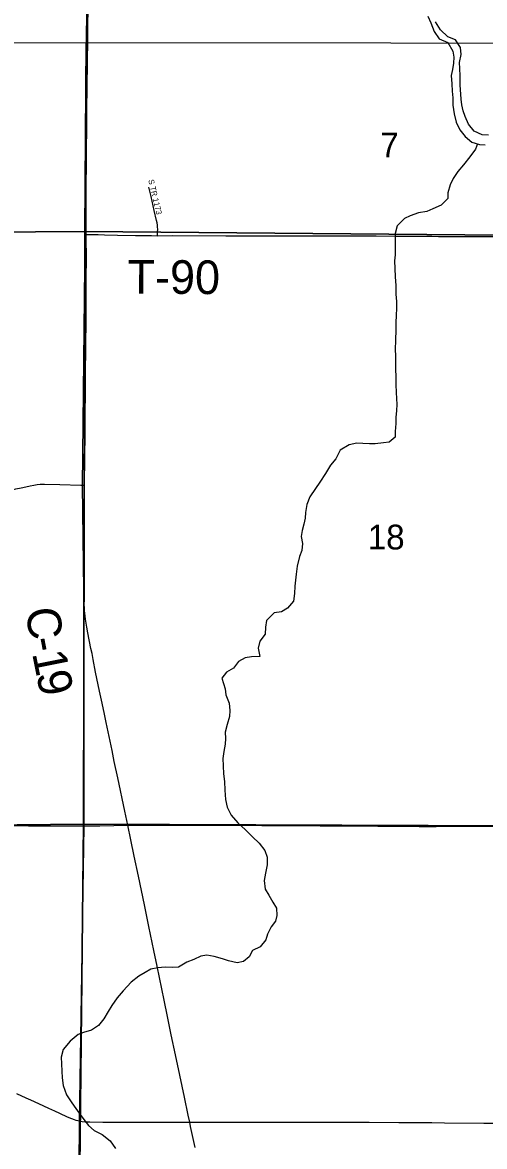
# Model space of a CAD drawing. Extents: x 0 to 34, y 0 to 22.
# Drawn here: x 5.402 to 5.792, y 15.634 to 16.583 of the extents above; entities that cross this region are included whole.
import ezdxf

# ---------------------------------------------------------------- set-up
doc = ezdxf.new("R2010")
doc.units = 0
for name, color, linetype in [('GM_X_County_Road', 7, 'Continuous'), ('GM_X_County_Road_Text', 7, 'Continuous'), ('GM_X_Major_River', 7, 'Continuous'), ('GM_X_Minor_River', 7, 'Continuous'), ('GM_X_Section', 7, 'Continuous'), ('GM_X_Section_Text', 7, 'Continuous'), ('GM_X_Township', 7, 'Continuous'), ('GM_X_Township_Road', 7, 'Continuous'), ('GM_X_Township_Road_Text', 7, 'Continuous'), ('GM_X_Township_Subdivision', 7, 'Continuous'), ('GM_X_Township_Subdivision_Text', 7, 'Continuous')]:
    doc.layers.add(name, color=color, linetype=linetype)

msp = doc.modelspace()

# ---------------------------------------------------------------- linework, layer by layer
at = {"layer": 'GM_X_County_Road'}
for points in [[(5.45603, 16.40382), (5.45601, 16.4073), (5.45597, 16.41973), (5.45602, 16.43308), (5.45609, 16.4452), (5.45611, 16.44892), (5.45619, 16.45948), (5.45625, 16.46352), (5.45628, 16.46911), (5.4564, 16.4803), (5.45646, 16.48807), (5.45658, 16.49926), (5.4567, 16.50858), (5.45741, 16.56871), (5.45751, 16.57959), (5.45769, 16.59419)], [(5.45465, 16.19203), (5.45467, 16.19426), (5.45483, 16.21384), (5.45507, 16.23684), (5.45512, 16.25207), (5.45533, 16.27009), (5.45547, 16.28719), (5.45562, 16.30708), (5.45593, 16.33381), (5.45598, 16.34749), (5.456, 16.35495), (5.45612, 16.36923), (5.45618, 16.38104), (5.45603, 16.40382)], [(5.36972, 16.18274), (5.37036, 16.18287), (5.37549, 16.18404), (5.38789, 16.18684), (5.39272, 16.18794), (5.39665, 16.18886), (5.40118, 16.1899), (5.40512, 16.19074), (5.40873, 16.19157), (5.41177, 16.19207), (5.41477, 16.19253), (5.41733, 16.19281), (5.42079, 16.19282), (5.43389, 16.19255), (5.45143, 16.19212), (5.45465, 16.19203)], [(5.45464, 16.08713), (5.45426, 16.09266), (5.45398, 16.10011), (5.45391, 16.10755), (5.45413, 16.1234), (5.45434, 16.15231), (5.45447, 16.16847), (5.45461, 16.18618), (5.45465, 16.19203)], [(5.49105, 15.90493), (5.48859, 15.91687), (5.48281, 15.94488), (5.47977, 15.95884), (5.4779, 15.96797), (5.47459, 15.9838), (5.47286, 15.99169), (5.4711, 16.00021), (5.46892, 16.01055), (5.46731, 16.01815), (5.46399, 16.03426), (5.46191, 16.04493), (5.46094, 16.04981), (5.46009, 16.05408), (5.45731, 16.06746), (5.4565, 16.07203), (5.4555, 16.07877), (5.45513, 16.08185), (5.45471, 16.08617), (5.45464, 16.08713)], [(5.54336, 15.65411), (5.542, 15.66006), (5.53887, 15.67527), (5.53499, 15.69384), (5.53138, 15.71117), (5.52786, 15.7279), (5.5247, 15.74343), (5.52192, 15.75714), (5.51591, 15.78605), (5.5132, 15.79913), (5.50897, 15.81952), (5.50516, 15.83778), (5.50004, 15.86179), (5.4964, 15.87881), (5.49361, 15.89251), (5.49105, 15.90493)], [(5.39729, 15.67839), (5.4052, 15.67479), (5.40914, 15.67297), (5.41592, 15.66984), (5.4241, 15.66607), (5.42917, 15.6637), (5.4334, 15.66175), (5.43991, 15.65877), (5.44368, 15.65723), (5.44576, 15.65651), (5.44737, 15.656), (5.4491, 15.65552), (5.44998, 15.65532)], [(5.44998, 15.65532), (5.4509, 15.65511), (5.45263, 15.65483), (5.45512, 15.65455), (5.45901, 15.65439), (5.47021, 15.65429), (5.4755, 15.65423), (5.48078, 15.65417), (5.4985, 15.65409), (5.50969, 15.65412), (5.51963, 15.65416), (5.53703, 15.6541), (5.54336, 15.65411)], [(5.54336, 15.65411), (5.54412, 15.65411), (5.54715, 15.65418), (5.55146, 15.65423), (5.55766, 15.65426), (5.56107, 15.65426), (5.56915, 15.65427), (5.57289, 15.65428), (5.57879, 15.65428), (5.58438, 15.65427), (5.59371, 15.65426), (5.60179, 15.65425), (5.60676, 15.65424), (5.61826, 15.65422), (5.62448, 15.65423), (5.63971, 15.65424), (5.65711, 15.65418), (5.67514, 15.65414), (5.69471, 15.65407), (5.71989, 15.65404), (5.72393, 15.65399), (5.73975, 15.65383), (5.74781, 15.65379), (5.75837, 15.65371), (5.79161, 15.65341), (5.80421, 15.65338)], [(5.54792, 15.63272), (5.54413, 15.65067), (5.54336, 15.65411)]]:
    msp.add_lwpolyline(points, dxfattribs=at)
at = {"layer": 'GM_X_Major_River'}
for points in [[(5.74422, 16.58805), (5.74683, 16.58234), (5.74963, 16.57511), (5.75394, 16.56901), (5.76132, 16.56573), (5.76544, 16.55849), (5.76635, 16.55336), (5.76593, 16.54843), (5.76514, 16.54312), (5.76415, 16.53801), (5.76447, 16.5308), (5.76481, 16.52473), (5.76534, 16.51903), (5.76548, 16.51296), (5.76656, 16.50555), (5.76822, 16.49852), (5.77121, 16.49205), (5.77572, 16.48633), (5.78157, 16.48173), (5.788, 16.47959), (5.79274, 16.47937)], [(5.79546, 16.4875), (5.79015, 16.48792), (5.78334, 16.49082), (5.77864, 16.49674), (5.77585, 16.5034), (5.77417, 16.50815), (5.77307, 16.51328), (5.77235, 16.51803), (5.77168, 16.53018), (5.77155, 16.53776), (5.77121, 16.54384), (5.77106, 16.54896), (5.77244, 16.55578), (5.77191, 16.56166), (5.7676, 16.56796), (5.76117, 16.57066), (5.75514, 16.5764), (5.75082, 16.58326)]]:
    msp.add_lwpolyline(points, dxfattribs=at)
at = {"layer": 'GM_X_Minor_River'}
for points in [[(5.78627, 16.48017), (5.78456, 16.47583), (5.77977, 16.46922), (5.77441, 16.46262), (5.76962, 16.45678), (5.76559, 16.45093), (5.76309, 16.44563), (5.76133, 16.43901), (5.76129, 16.43408), (5.75556, 16.42843), (5.74852, 16.42526), (5.74357, 16.42302), (5.73635, 16.42193), (5.7295, 16.41952), (5.72455, 16.41709), (5.71843, 16.41107), (5.71668, 16.40463), (5.71682, 16.39799), (5.71674, 16.38661), (5.71632, 16.38149), (5.71646, 16.37504), (5.71679, 16.36783), (5.7173, 16.36061), (5.71744, 16.3534), (5.71777, 16.34714), (5.71792, 16.34088), (5.71769, 16.33576), (5.71726, 16.32874), (5.71722, 16.324), (5.71715, 16.31357), (5.71691, 16.30731), (5.71705, 16.30029), (5.71701, 16.29536), (5.71716, 16.28947), (5.71731, 16.28416), (5.71726, 16.27714), (5.71759, 16.27031), (5.71793, 16.26519), (5.71808, 16.26025), (5.71786, 16.25513), (5.71743, 16.24906), (5.71721, 16.24413), (5.71678, 16.23731), (5.71674, 16.23256), (5.71178, 16.22824), (5.70684, 16.22771), (5.7, 16.227), (5.69507, 16.22704), (5.68938, 16.22727), (5.68445, 16.22749), (5.67799, 16.22603), (5.67037, 16.22153), (5.66671, 16.21416), (5.6623, 16.20888), (5.65808, 16.20189), (5.65328, 16.19472), (5.64945, 16.18925), (5.64484, 16.18207), (5.64214, 16.17583), (5.64114, 16.16901), (5.64073, 16.16427), (5.63974, 16.15916), (5.63837, 16.15367), (5.63739, 16.14874), (5.63848, 16.14285), (5.63806, 16.13697), (5.63594, 16.13187), (5.63417, 16.12372), (5.63336, 16.1169), (5.63256, 16.11197), (5.63215, 16.10666), (5.63172, 16.10059), (5.63092, 16.09415), (5.62594, 16.08831), (5.62098, 16.08512), (5.61472, 16.08422), (5.60822, 16.07781), (5.60742, 16.07213), (5.607, 16.06625), (5.60259, 16.06021), (5.60122, 16.05434), (5.60249, 16.0475), (5.59566, 16.04718), (5.59015, 16.04627), (5.58463, 16.04308), (5.58022, 16.03743), (5.57432, 16.03425), (5.57048, 16.02896), (5.57326, 16.02003), (5.5738, 16.0149), (5.57659, 16.00805), (5.57712, 16.00178), (5.57689, 15.99685), (5.57494, 15.98985), (5.57338, 15.98341), (5.57353, 15.97828), (5.5733, 15.97335), (5.57212, 15.9671), (5.57132, 15.96123), (5.57165, 15.95515), (5.57198, 15.94832)], [(5.57198, 15.94832), (5.57269, 15.94186), (5.57302, 15.93465), (5.57353, 15.92668), (5.575, 15.92022), (5.57837, 15.91336), (5.58401, 15.90687), (5.59042, 15.90113), (5.59645, 15.89501), (5.6021, 15.88985), (5.6068, 15.88355), (5.60866, 15.87785), (5.6088, 15.87158), (5.60723, 15.86438), (5.60624, 15.85832), (5.60713, 15.85092), (5.61013, 15.84577), (5.6135, 15.83986), (5.6165, 15.83491), (5.61702, 15.82883), (5.61585, 15.82391), (5.61221, 15.819), (5.60894, 15.81296), (5.60758, 15.80803), (5.60279, 15.80219), (5.59632, 15.7992), (5.59343, 15.79391), (5.58866, 15.78977), (5.58353, 15.78867), (5.57614, 15.79044), (5.57103, 15.79199), (5.56403, 15.79413), (5.55777, 15.79532), (5.55264, 15.79441), (5.54693, 15.79161), (5.54103, 15.78937), (5.53398, 15.78506), (5.52924, 15.78472), (5.5226, 15.78515), (5.51652, 15.78463), (5.51063, 15.78334), (5.50568, 15.78053), (5.50054, 15.77754), (5.49386, 15.77228), (5.48735, 15.76512), (5.48219, 15.75908), (5.47759, 15.75267), (5.4747, 15.74757), (5.47105, 15.74133), (5.46646, 15.73587), (5.46055, 15.73174), (5.45389, 15.72989), (5.44914, 15.72822), (5.44246, 15.72258), (5.43652, 15.7156), (5.43496, 15.70897), (5.4353, 15.70347), (5.43544, 15.69721), (5.43578, 15.69151), (5.43668, 15.68505), (5.43928, 15.67726), (5.44378, 15.67039), (5.44735, 15.66562), (5.45224, 15.65856), (5.45788, 15.6515), (5.46278, 15.6471), (5.46939, 15.64383), (5.47619, 15.63846), (5.48069, 15.63198)]]:
    msp.add_lwpolyline(points, dxfattribs=at)
at = {"layer": 'GM_X_Section'}
for points in [[(5.45603, 16.56581), (5.455, 16.4061), (4.95442, 16.40289), (4.95469, 16.56469)], [(5.45603, 16.56581), (5.97024, 16.56513), (5.96786, 16.40164), (5.455, 16.4061)], [(5.455, 16.4061), (5.45367, 15.90574), (4.9508, 15.90083), (4.95442, 16.40289)], [(5.96786, 16.40164), (5.96256, 15.90376), (5.45367, 15.90574), (5.455, 16.4061)], [(4.9508, 15.90083), (5.45367, 15.90574), (5.44855, 15.40559), (5.44873, 15.40388), (4.9466, 15.39652)], [(5.45367, 15.90574), (5.96256, 15.90376), (5.95855, 15.40077), (5.44855, 15.40559)]]:
    msp.add_lwpolyline(points, close=True, dxfattribs=at)
at = {"layer": 'GM_X_Township'}
for points in [[(3.86539, 14.40349), (4.43815, 14.40265), (5.04041, 14.40177), (5.06657, 14.40173), (5.44111, 14.40116), (5.44669, 15.15063), (5.45044, 15.65487), (5.45419, 15.90393), (5.45428, 16.08137), (5.45292, 16.19179), (5.45515, 16.40295), (5.45701, 16.6786), (5.45812, 16.85635), (5.46352, 17.41199), (4.99421, 17.40763), (4.77846, 17.40425), (4.32513, 17.40324)], [(7.45459, 14.40015), (7.13726, 14.39886), (6.95145, 14.39952), (6.83768, 14.39906), (6.14063, 14.40011), (5.94628, 14.40039), (5.52367, 14.40104), (5.44111, 14.40116), (5.44669, 15.15063), (5.45044, 15.65487), (5.45419, 15.90393), (5.45428, 16.08137), (5.45292, 16.19179), (5.45515, 16.40295), (5.45701, 16.6786), (5.45812, 16.85635), (5.46352, 17.41199)]]:
    msp.add_lwpolyline(points, dxfattribs=at)
at = {"layer": 'GM_X_Township_Road'}
for points in [[(5.45603, 16.40382), (5.45693, 16.4038), (5.46622, 16.4036), (5.4715, 16.40354), (5.48237, 16.40328), (5.49761, 16.40297), (5.51119, 16.40278), (5.51633, 16.4027)], [(5.51633, 16.4027), (5.52895, 16.40273), (5.57384, 16.40271), (5.60278, 16.40271), (5.61613, 16.40266), (5.62483, 16.40264), (5.63578, 16.40264)], [(5.63578, 16.40264), (5.64286, 16.40264), (5.66479, 16.4026), (5.68667, 16.40255), (5.70065, 16.40244), (5.71681, 16.40227), (5.73607, 16.40221), (5.74774, 16.40216)], [(5.74774, 16.40216), (5.75348, 16.40214), (5.78909, 16.40209), (5.80941, 16.40207)], [(5.24392, 15.90647), (5.25004, 15.9063), (5.25655, 15.90615), (5.26956, 15.90591), (5.27607, 15.90578), (5.28073, 15.9057), (5.28632, 15.90564), (5.29377, 15.90561), (5.30526, 15.90574), (5.31924, 15.90596), (5.37322, 15.90476), (5.39339, 15.9046), (5.40736, 15.90442), (5.41543, 15.90437), (5.43345, 15.9043), (5.44588, 15.90429), (5.45184, 15.90432)], [(5.45184, 15.90432), (5.45675, 15.90435), (5.46079, 15.90442), (5.46452, 15.90445), (5.46763, 15.90447), (5.49105, 15.90493)], [(5.49105, 15.90493), (5.49432, 15.90506), (5.49955, 15.90508)], [(5.49955, 15.90508), (5.50423, 15.9051), (5.50734, 15.90509), (5.51417, 15.90507), (5.52225, 15.90503), (5.52816, 15.90501), (5.53375, 15.905), (5.54059, 15.90496), (5.55022, 15.905), (5.56201, 15.90492), (5.57691, 15.90489), (5.58437, 15.90491), (5.59151, 15.90489), (5.60424, 15.90474), (5.60734, 15.90473), (5.61449, 15.90469), (5.6176, 15.90467), (5.62257, 15.90464), (5.63065, 15.90459), (5.65342, 15.90449), (5.6834, 15.90433), (5.69272, 15.90427), (5.70204, 15.90421), (5.71354, 15.90411), (5.73715, 15.90394), (5.75145, 15.90387), (5.76613, 15.90406), (5.80136, 15.90381)]]:
    msp.add_lwpolyline(points, dxfattribs=at)
at = {"layer": 'GM_X_Township_Subdivision'}
msp.add_lwpolyline([(5.51633, 16.4027), (5.51635, 16.40569), (5.51636, 16.40816), (5.51625, 16.40987), (5.51608, 16.41156), (5.5158, 16.41349), (5.51543, 16.41553), (5.51352, 16.42401), (5.51077, 16.43578), (5.50901, 16.44364)], dxfattribs=at)

# ---------------------------------------------------------------- texts
at = {"layer": 'GM_X_County_Road_Text'}
for s, rotation, p in [('C', 275.81371, (5.40534, 16.08779)), ('-', 280.76636, (5.40809, 16.06192)), ('1', 281.32616, (5.41033, 16.05016)), ('9', 281.49775, (5.41378, 16.03291))]:
    msp.add_text(s, height=0.02841, rotation=rotation, dxfattribs=at).set_placement(p)
at = {"layer": 'GM_X_Section_Text'}
for s, height, p in [('7', 0.02093, (5.70424, 16.46884)), ('18', 0.020928, (5.69362, 16.13775))]:
    msp.add_text(s, height=height, rotation=0.00001, dxfattribs=at).set_placement(p)
at = {"layer": 'GM_X_Township_Road_Text'}
msp.add_text('T-90', height=0.028409, rotation=359.64027, dxfattribs=at).set_placement((5.49081, 16.35384))
at = {"layer": 'GM_X_Township_Subdivision_Text'}
msp.add_text('S TR 1173', height=0.004735, rotation=283.35063, dxfattribs=at).set_placement((5.50844, 16.4496))

doc.saveas('drawing.dxf')
